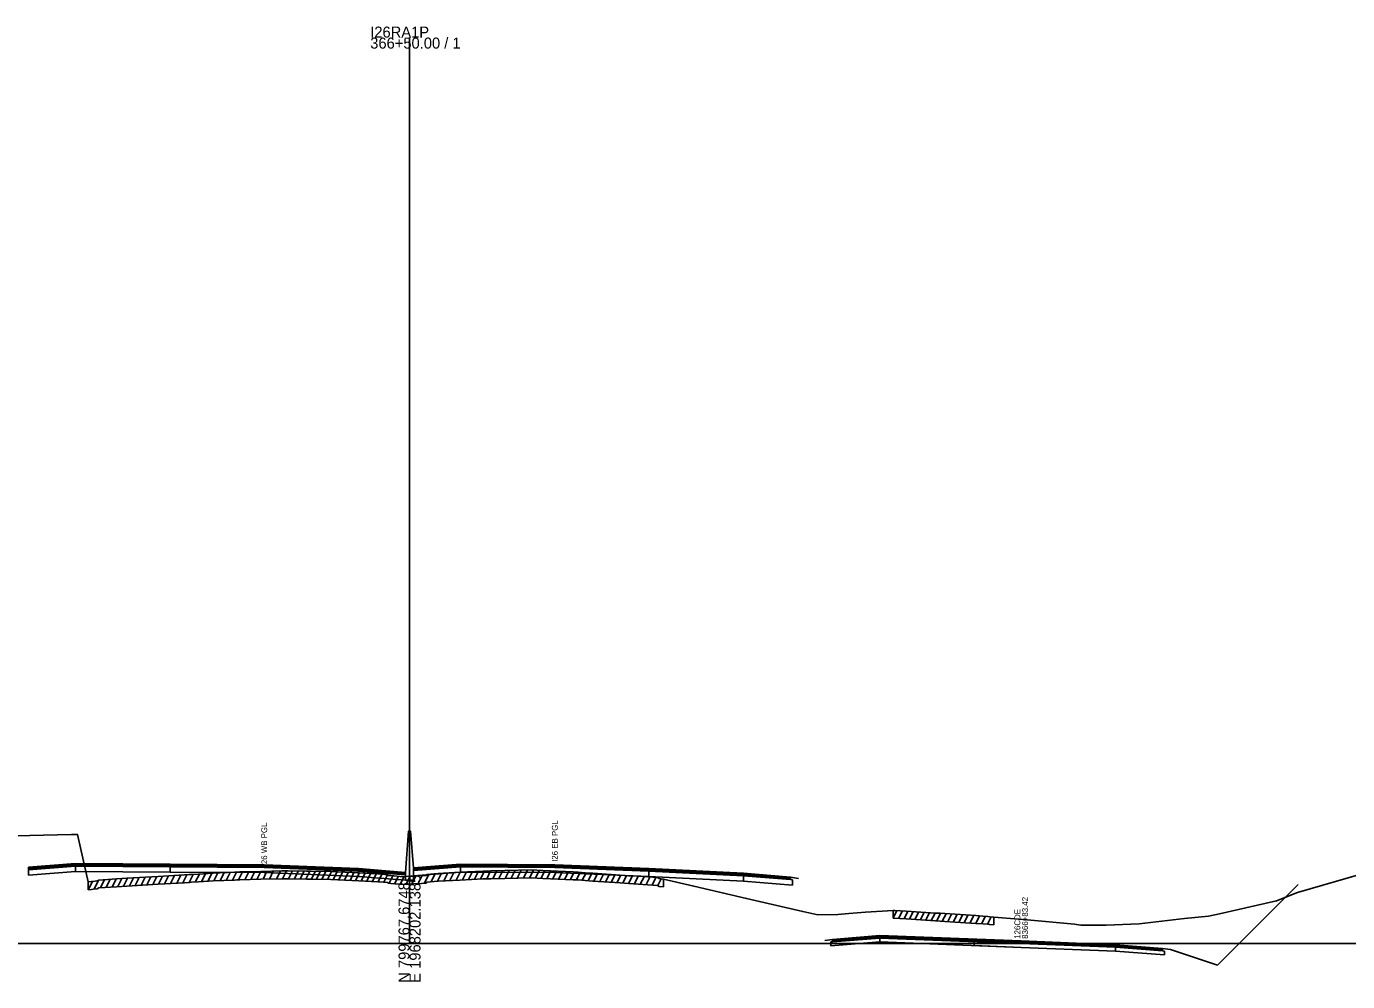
# Model space of a CAD drawing. Extents: x 1017 to 19997, y -1947 to 50737.
# Drawn here: x 14502.5 to 14838.8, y 16490.3 to 16733.4 of the extents above; entities that cross this region are included whole.
import ezdxf

# ---------------------------------------------------------------- set-up
doc = ezdxf.new("R2010")
doc.units = 0
for name, color, linetype in [('RD_GPK_XS_Cell', 7, 'Continuous'), ('RD_XS_Base', 7, 'Continuous'), ('RD_XS_ExGround', 7, 'Continuous'), ('RD_XS_ExPaveRet', 7, 'Continuous'), ('RD_XS_Greenside', 7, 'Continuous'), ('RD_XS_MedBWall', 7, 'Continuous'), ('RD_XS_Pave', 7, 'Continuous'), ('RD_XS_PaveOvlay', 7, 'Continuous'), ('RD_XS_TieSlope', 7, 'Continuous'), ('RD_XS_TX_Notes', 7, 'Continuous')]:
    doc.layers.add(name, color=color, linetype=linetype)

msp = doc.modelspace()

# ---------------------------------------------------------------- linework, layer by layer
at = {"layer": 'RD_GPK_XS_Cell'}
for p, q in [((14600, 16500), (14600, 16730.52)), ((14000, 16500), (14600, 16500)), ((14600, 16500), (15200, 16500))]:
    msp.add_line(p, q, dxfattribs=at)
at = {"layer": 'RD_XS_Base'}
for points in [[(14515, 16518.35), (14515, 16519.69)], [(14539.05, 16519.52), (14539.05, 16518.18)], [(14613, 16518.18), (14613, 16519.52)], [(14503, 16518.73), (14503, 16517.39)], [(14503, 16517.39), (14515, 16518.35)], [(14539.05, 16518.18), (14515, 16518.35)], [(14539.05, 16518.18), (14563, 16518.02), (14587, 16517.05)], [(14599, 16517.45), (14587, 16518.39)], [(14587, 16518.39), (14587, 16517.05)], [(14587, 16517.05), (14599, 16516.11)], [(14599, 16516.11), (14599, 16517.45)], [(14601, 16517.24), (14601, 16518.58)], [(14613, 16518.18), (14601, 16517.24)], [(14660.95, 16517.05), (14637, 16518.02), (14613, 16518.18)], [(14660.95, 16517.05), (14660.95, 16518.39)], [(14685, 16515.85), (14660.95, 16517.05)], [(14685, 16517.19), (14685, 16515.85)], [(14697.5, 16516.2), (14697, 16516.24), (14685, 16517.19)], [(14685, 16515.85), (14697.5, 16514.86)], [(14697.5, 16514.86), (14697.5, 16516.2)], [(14707.23, 16500.38), (14707.73, 16500.42), (14719.73, 16501.39)], [(14719.73, 16500.39), (14707.23, 16499.38)], [(14707.23, 16499.38), (14707.23, 16500.38)], [(14719.73, 16500.39), (14719.73, 16501.39)], [(14779.74, 16498.06), (14755.73, 16498.99), (14719.73, 16500.39)], [(14743.73, 16500.46), (14743.73, 16499.46)], [(14779.74, 16498.06), (14755.73, 16498.99), (14743.73, 16499.46)], [(14779.74, 16499.06), (14779.74, 16498.06)], [(14779.74, 16499.06), (14791.74, 16498.11), (14792.24, 16498.07)], [(14792.24, 16497.07), (14779.74, 16498.06)], [(14792.24, 16498.07), (14792.24, 16497.07)]]:
    msp.add_lwpolyline(points, dxfattribs=at)
at = {"layer": 'RD_XS_ExGround'}
msp.add_lwpolyline([(14496.23, 16527.34), (14513.93, 16527.69), (14515.48, 16527.72), (14518.21, 16515.69), (14519.05, 16515.77), (14519.49, 16515.81), (14520.49, 16515.91), (14520.94, 16516.15), (14525.41, 16516.45), (14528.06, 16516.62), (14536.03, 16517.08), (14542.71, 16517.44), (14543.97, 16517.52), (14544.51, 16517.56), (14546.26, 16517.66), (14549.97, 16517.9), (14555.44, 16518.15), (14556.04, 16518.18), (14556.83, 16518.2), (14562.18, 16518.34), (14567.46, 16518.45), (14568.57, 16518.48), (14569.09, 16518.47), (14573.78, 16518.38), (14574.97, 16518.36), (14580, 16518.3), (14587.09, 16517.95), (14591.9, 16517.72), (14592.39, 16517.68), (14594.38, 16517.5), (14594.65, 16517.32), (14595.28, 16517.27), (14598.36, 16517), (14600, 16517.09), (14601.1, 16517.15), (14603.01, 16517.27), (14604.2, 16517.33), (14604.45, 16517.56), (14606.29, 16517.75), (14607.32, 16517.84), (14612.78, 16518.13), (14618.74, 16518.44), (14620.74, 16518.48), (14624.26, 16518.57), (14630.99, 16518.72), (14633.95, 16518.56), (14641.64, 16518.21), (14642.96, 16518.16), (14644.71, 16518.01), (14646.64, 16517.86), (14653.63, 16517.39), (14655.73, 16517.25), (14658.23, 16517.09), (14663.11, 16516.79), (14663.54, 16516.51), (14664.65, 16516.38), (14672.37, 16514.57), (14685.81, 16511.47), (14700.12, 16508.1), (14704, 16507.3), (14709.04, 16507.41), (14711.87, 16507.59), (14716.08, 16507.94), (14723.14, 16508.41), (14723.53, 16508.39), (14726.44, 16508.25), (14733.89, 16507.75), (14735.07, 16507.67), (14736.26, 16507.6), (14744.17, 16507.08), (14745.99, 16506.97), (14747.22, 16506.9), (14747.74, 16506.79), (14748.73, 16506.71), (14749.88, 16506.63), (14758.2, 16505.9), (14769.33, 16504.89), (14770.88, 16504.7), (14777.4, 16504.68), (14785.8, 16505.03), (14797.33, 16506.32), (14803.41, 16506.93), (14806.22, 16507.53), (14820.71, 16510.89), (14826.11, 16512.99), (14851.85, 16520.41)], dxfattribs=at)
at = {"layer": 'RD_XS_ExPaveRet'}
for p, q in [((14518.21, 16513.69), (14519.26, 16515.79)), ((14518.21, 16513.69), (14518.21, 16515.69)), ((14519.71, 16513.83), (14520.85, 16516.1)), ((14521.31, 16514.18), (14522.34, 16516.25)), ((14522.78, 16514.27), (14523.82, 16516.34)), ((14524.26, 16514.37), (14525.29, 16516.44)), ((14525.73, 16514.47), (14526.76, 16516.54)), ((14527.21, 16514.57), (14528.24, 16516.63)), ((14528.7, 16514.66), (14529.73, 16516.72)), ((14530.18, 16514.74), (14531.21, 16516.8)), ((14531.67, 16514.83), (14532.7, 16516.89)), ((14533.15, 16514.91), (14534.18, 16516.97)), ((14534.63, 16515), (14535.66, 16517.06)), ((14536.12, 16515.08), (14537.15, 16517.14)), ((14537.61, 16515.16), (14538.63, 16517.22)), ((14539.17, 16515.25), (14540.19, 16517.31)), ((14540.74, 16515.33), (14541.76, 16517.39)), ((14542.31, 16515.42), (14543.34, 16517.48)), ((14543.88, 16515.52), (14544.92, 16517.59)), ((14545.46, 16515.61), (14546.49, 16517.67)), ((14547.04, 16515.71), (14548.07, 16517.78)), ((14548.62, 16515.81), (14549.65, 16517.88)), ((14550.2, 16515.91), (14551.22, 16517.96)), ((14551.77, 16515.98), (14552.79, 16518.03)), ((14553.34, 16516.06), (14554.36, 16518.1)), ((14554.91, 16516.13), (14555.94, 16518.18)), ((14556.48, 16516.19), (14557.49, 16518.22)), ((14558.03, 16516.23), (14559.05, 16518.26)), ((14559.59, 16516.27), (14560.6, 16518.3)), ((14561.14, 16516.32), (14562.16, 16518.34)), ((14562.7, 16516.35), (14563.71, 16518.37)), ((14564.31, 16516.39), (14565.32, 16518.41)), ((14566.1, 16516.42), (14567.11, 16518.44)), ((14567.66, 16516.46), (14568.67, 16518.47)), ((14569.2, 16516.47), (14570.19, 16518.45)), ((14570.68, 16516.44), (14571.67, 16518.42)), ((14572.16, 16516.41), (14573.15, 16518.39)), ((14573.59, 16516.38), (14574.59, 16518.37)), ((14575.03, 16516.36), (14576.02, 16518.35)), ((14576.28, 16516.35), (14577.27, 16518.33)), ((14577.68, 16516.33), (14578.67, 16518.32)), ((14579.13, 16516.31), (14580.12, 16518.29)), ((14580.57, 16516.27), (14581.55, 16518.22)), ((14582, 16516.2), (14582.97, 16518.15)), ((14583.42, 16516.13), (14584.4, 16518.09)), ((14584.85, 16516.06), (14585.82, 16518.02)), ((14586.27, 16515.99), (14587.25, 16517.95)), ((14587.69, 16515.92), (14588.67, 16517.88)), ((14589.12, 16515.85), (14590.09, 16517.81)), ((14590.56, 16515.78), (14591.54, 16517.73)), ((14592.01, 16515.71), (14592.97, 16517.63)), ((14593.43, 16515.59), (14594.39, 16517.49)), ((14594.78, 16515.31), (14595.74, 16517.23)), ((14596.2, 16515.19), (14597.16, 16517.11)), ((14597.63, 16515.07), (14598.6, 16517.02)), ((14599.1, 16515.04), (14600.13, 16517.1)), ((14600.62, 16515.13), (14601.65, 16517.19)), ((14602.21, 16515.22), (14603.24, 16517.28)), ((14603.79, 16515.31), (14604.94, 16517.61)), ((14605.51, 16515.67), (14606.56, 16517.78)), ((14607.13, 16515.83), (14608.16, 16517.89)), ((14608.71, 16515.92), (14609.74, 16517.97)), ((14610.29, 16516), (14611.32, 16518.06)), ((14611.87, 16516.08), (14612.9, 16518.14)), ((14613.45, 16516.17), (14614.48, 16518.22)), ((14615.04, 16516.25), (14616.07, 16518.3)), ((14616.56, 16516.33), (14617.59, 16518.38)), ((14618.09, 16516.4), (14619.11, 16518.45)), ((14619.65, 16516.46), (14620.66, 16518.48)), ((14621.21, 16516.5), (14622.22, 16518.52)), ((14622.77, 16516.53), (14623.78, 16518.56)), ((14624.32, 16516.57), (14625.34, 16518.59)), ((14625.88, 16516.61), (14626.89, 16518.63)), ((14627.44, 16516.64), (14628.45, 16518.66)), ((14628.99, 16516.67), (14630, 16518.69)), ((14630.55, 16516.71), (14631.54, 16518.69)), ((14632.07, 16516.66), (14633.05, 16518.61)), ((14633.52, 16516.59), (14634.49, 16518.54)), ((14634.97, 16516.52), (14635.94, 16518.47)), ((14636.47, 16516.45), (14637.45, 16518.4)), ((14637.97, 16516.38), (14638.95, 16518.33)), ((14639.48, 16516.31), (14640.46, 16518.27)), ((14640.98, 16516.24), (14641.96, 16518.2)), ((14642.49, 16516.18), (14643.46, 16518.12)), ((14643.98, 16516.07), (14644.94, 16518)), ((14645.45, 16515.95), (14646.42, 16517.88)), ((14646.94, 16515.84), (14647.9, 16517.77)), ((14648.43, 16515.74), (14649.4, 16517.67)), ((14649.87, 16515.64), (14650.84, 16517.58)), ((14651.31, 16515.55), (14652.27, 16517.48)), ((14652.79, 16515.45), (14653.76, 16517.38)), ((14654.28, 16515.35), (14655.25, 16517.28)), ((14655.77, 16515.25), (14656.74, 16517.19)), ((14657.26, 16515.15), (14658.23, 16517.09)), ((14658.75, 16515.06), (14659.72, 16517)), ((14660.25, 16514.97), (14661.22, 16516.91)), ((14661.74, 16514.87), (14662.71, 16516.81)), ((14663.2, 16514.73), (14664.06, 16516.45)), ((14664.65, 16514.38), (14664.65, 16516.38)), ((14664.58, 16514.38), (14664.65, 16514.52)), ((14723.14, 16506.41), (14723.14, 16508.41)), ((14723.14, 16506.41), (14724.11, 16508.36)), ((14724.53, 16506.34), (14725.51, 16508.29)), ((14725.92, 16506.27), (14726.89, 16508.22)), ((14727.3, 16506.19), (14728.27, 16508.13)), ((14728.68, 16506.1), (14729.65, 16508.03)), ((14730.06, 16506.01), (14731.03, 16507.94)), ((14731.45, 16505.91), (14732.41, 16507.85)), ((14732.84, 16505.82), (14733.81, 16507.75)), ((14734.24, 16505.73), (14735.21, 16507.67)), ((14735.63, 16505.64), (14736.6, 16507.58)), ((14737.03, 16505.55), (14738, 16507.49)), ((14738.43, 16505.46), (14739.4, 16507.4)), ((14739.83, 16505.37), (14740.79, 16507.3)), ((14741.22, 16505.28), (14742.19, 16507.21)), ((14742.69, 16505.18), (14743.66, 16507.12)), ((14744.17, 16505.08), (14745.14, 16507.02)), ((14745.66, 16504.99), (14746.63, 16506.93)), ((14747.14, 16504.9), (14748.07, 16506.76)), ((14748.73, 16504.71), (14748.73, 16506.71))]:
    msp.add_line(p, q, dxfattribs=at)
for points in [[(14518.21, 16513.69), (14519.05, 16513.77), (14519.49, 16513.81), (14520.49, 16513.91), (14520.94, 16514.15), (14525.41, 16514.45), (14528.06, 16514.62), (14536.03, 16515.08), (14542.71, 16515.44), (14543.97, 16515.52), (14544.51, 16515.56), (14546.26, 16515.66), (14549.97, 16515.9), (14555.44, 16516.15), (14556.04, 16516.18), (14556.83, 16516.2), (14562.18, 16516.34), (14567.46, 16516.45), (14568.57, 16516.48), (14569.09, 16516.47), (14573.78, 16516.38), (14574.97, 16516.36), (14580, 16516.3), (14587.09, 16515.95), (14591.9, 16515.72), (14592.39, 16515.68), (14594.38, 16515.5), (14594.65, 16515.32), (14595.28, 16515.27), (14598.36, 16515), (14600, 16515.09), (14601.1, 16515.15), (14603.01, 16515.27), (14604.2, 16515.33), (14604.45, 16515.56), (14606.29, 16515.75), (14607.32, 16515.84), (14612.78, 16516.13), (14618.74, 16516.44), (14620.74, 16516.48), (14624.26, 16516.57), (14630.99, 16516.72), (14633.95, 16516.56), (14641.64, 16516.21), (14642.96, 16516.16), (14644.71, 16516.01), (14646.64, 16515.86), (14653.63, 16515.39), (14655.73, 16515.25), (14658.23, 16515.09), (14663.11, 16514.79), (14663.54, 16514.51), (14664.65, 16514.38)], [(14723.14, 16506.41), (14726.44, 16506.25), (14733.89, 16505.75), (14735.07, 16505.67), (14736.26, 16505.6), (14744.17, 16505.08), (14745.99, 16504.97), (14747.22, 16504.9), (14747.74, 16504.79), (14748.73, 16504.71)]]:
    msp.add_lwpolyline(points, dxfattribs=at)
at = {"layer": 'RD_XS_Greenside'}
for points in [[(14697, 16516.9), (14699, 16516.57)], [(14707.73, 16501.05), (14705.73, 16500.73)], [(14791.74, 16498.75), (14793.74, 16498.43)], [(14793.74, 16498.43), (14805.74, 16494.44)]]:
    msp.add_lwpolyline(points, dxfattribs=at)
at = {"layer": 'RD_XS_MedBWall'}
for points in [[(14599, 16518.1), (14599.75, 16528.58), (14600.25, 16528.58), (14601, 16519.24)], [(14601, 16519.24), (14601, 16516.1)], [(14599, 16516.1), (14599, 16518.1)], [(14601, 16516.1), (14599, 16516.1)]]:
    msp.add_lwpolyline(points, dxfattribs=at)
at = {"layer": 'RD_XS_Pave'}
for points in [[(14503, 16519.07), (14515, 16520.03)], [(14515, 16519.69), (14503, 16518.73)], [(14503, 16518.73), (14503, 16519.07)], [(14515, 16520.03), (14539.05, 16519.86)], [(14515, 16519.69), (14515, 16520.03)], [(14539.05, 16519.52), (14515, 16519.69)], [(14539.05, 16519.86), (14539.05, 16519.52)], [(14587, 16518.39), (14563, 16519.36), (14539.05, 16519.52)], [(14613, 16519.86), (14601, 16518.92)], [(14601, 16518.58), (14613, 16519.52)], [(14613, 16519.52), (14613, 16519.86)], [(14660.95, 16518.73), (14637, 16519.69), (14613, 16519.86)], [(14613, 16519.52), (14637, 16519.36), (14660.95, 16518.39)], [(14587, 16518.73), (14587, 16518.39)], [(14587, 16518.73), (14599, 16517.79)], [(14599, 16517.79), (14599, 16517.45)], [(14601, 16518.92), (14601, 16518.58)], [(14660.95, 16518.73), (14685, 16517.53)], [(14660.95, 16518.39), (14660.95, 16518.73)], [(14685, 16517.19), (14660.95, 16518.39)], [(14685, 16517.53), (14685, 16517.19)], [(14685, 16517.19), (14697, 16516.24)], [(14697, 16516.24), (14697, 16516.57)], [(14707.73, 16500.74), (14719.73, 16501.71)], [(14719.73, 16501.39), (14707.73, 16500.42)], [(14707.73, 16500.42), (14707.73, 16500.74)], [(14779.74, 16499.38), (14755.73, 16500.31), (14719.73, 16501.71)], [(14719.73, 16501.71), (14719.73, 16501.39)], [(14719.73, 16501.39), (14755.73, 16499.99), (14779.74, 16499.06)], [(14779.74, 16499.38), (14755.73, 16500.31), (14743.73, 16500.78)], [(14743.73, 16500.78), (14743.73, 16500.46)], [(14743.73, 16500.46), (14755.73, 16499.99), (14779.74, 16499.06)], [(14779.74, 16499.06), (14779.74, 16499.38)], [(14779.74, 16499.38), (14791.74, 16498.43)], [(14791.74, 16498.11), (14779.74, 16499.06)], [(14791.74, 16498.43), (14791.74, 16498.11)]]:
    msp.add_lwpolyline(points, dxfattribs=at)
at = {"layer": 'RD_XS_PaveOvlay'}
for points in [[(14503, 16519.41), (14515, 16520.37)], [(14503, 16519.07), (14503, 16519.41)], [(14539.05, 16520.2), (14515, 16520.37)], [(14515, 16520.37), (14515, 16520.03)], [(14539.05, 16520.2), (14563, 16520.02), (14587, 16519.06)], [(14539.05, 16519.86), (14539.05, 16520.2)], [(14587, 16518.73), (14563, 16519.69), (14539.05, 16519.86)], [(14587, 16519.06), (14587, 16518.73)], [(14587, 16519.06), (14599, 16518.1)], [(14613, 16520.2), (14601, 16519.24)], [(14601, 16519.24), (14601, 16518.92)], [(14613, 16519.86), (14613, 16520.2)], [(14660.95, 16519.07), (14637, 16520.02), (14613, 16520.2)], [(14660.95, 16519.07), (14685, 16517.86)], [(14660.95, 16518.73), (14660.95, 16519.07)], [(14599, 16518.1), (14599, 16517.79)], [(14685, 16517.86), (14697, 16516.9)], [(14685, 16517.53), (14685, 16517.86)], [(14697, 16516.57), (14685, 16517.53)], [(14697, 16516.9), (14697, 16516.57)], [(14719.73, 16502.03), (14707.73, 16501.05)], [(14707.73, 16501.05), (14707.73, 16500.74)], [(14719.73, 16502.03), (14755.73, 16500.63), (14779.74, 16499.69)], [(14719.73, 16501.71), (14719.73, 16502.03)], [(14743.73, 16501.09), (14755.73, 16500.63), (14779.74, 16499.69)], [(14743.73, 16500.78), (14743.73, 16501.09)], [(14779.74, 16499.69), (14779.74, 16499.38)], [(14779.74, 16499.69), (14791.74, 16498.75)], [(14791.74, 16498.75), (14791.74, 16498.43)]]:
    msp.add_lwpolyline(points, dxfattribs=at)
at = {"layer": 'RD_XS_TieSlope'}
msp.add_lwpolyline([(14805.74, 16494.44), (14826.28, 16515)], dxfattribs=at)

# ---------------------------------------------------------------- texts
at = {"layer": 'RD_GPK_XS_Cell'}
for s, p in [('I26RA1P', (14590, 16730.52)), ('366+50.00 / 1', (14590, 16727.72))]:
    msp.add_text(s, height=2.8, dxfattribs=at).set_placement(p)
for s, p in [('E 1968202.1385', (14602.8, 16490)), ('N 799767.6748', (14600, 16490))]:
    msp.add_text(s, height=2.8, rotation=90, dxfattribs=at).set_placement(p)
at = {"layer": 'RD_XS_TX_Notes'}
for s, p in [('I26 WB PGL', (14563.75, 16519.62)), ('I26 EB PGL', (14637.75, 16520.76)), (' 8366+83.42', (14757.46, 16500.63)), (' 126CDE', (14755.51, 16500.63))]:
    msp.add_text(s, height=1.5, rotation=90, dxfattribs=at).set_placement(p)

doc.saveas('drawing.dxf')
